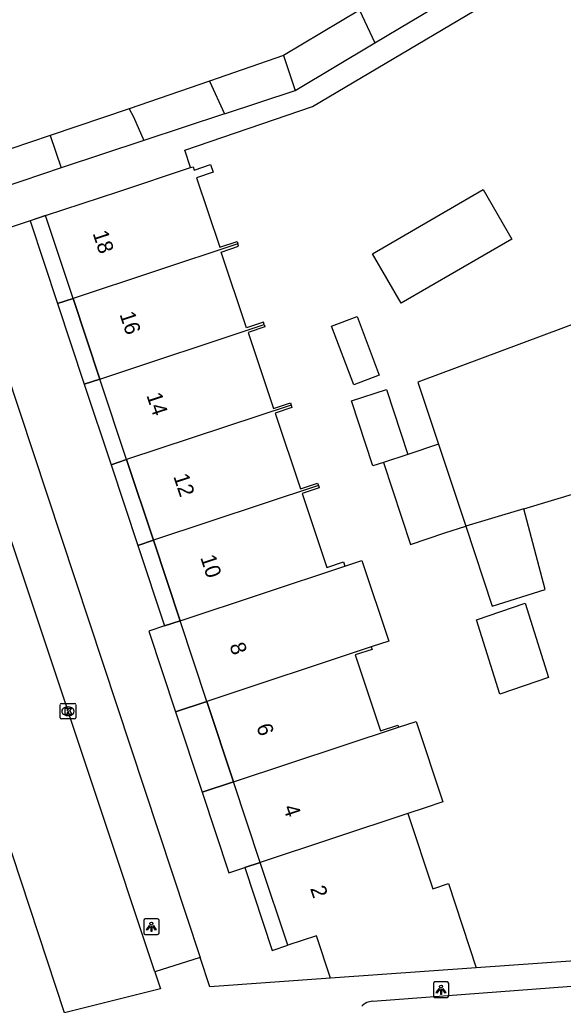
# Model space of a CAD drawing. Extents: x 159265 to 160143, y 383413 to 384319.
# Drawn here: x 159645.6 to 159680.8, y 383789.8 to 383853.5 of the extents above; entities that cross this region are included whole.
import ezdxf

# ---------------------------------------------------------------- set-up
doc = ezdxf.new("R2010")
doc.units = 0
for name, color, linetype in [('IMGEO_Kolk', 7, 'Continuous'), ('IMGEO_Lichtpunt', 7, 'Continuous'), ('IMGEO_Pand', 7, 'Continuous'), ('IMGEO_Pand_nummerreeks', 7, 'Continuous'), ('IMGEO_Pand_overbouw', 7, 'Continuous'), ('IMGEO_Rijbaan_lokaal_open', 7, 'Continuous'), ('IMGEO_Voetpad_open', 7, 'Continuous')]:
    doc.layers.add(name, color=color, linetype=linetype)

msp = doc.modelspace()

# ---------------------------------------------------------------- linework, layer by layer
at = {"layer": 'IMGEO_Kolk'}
for p, q in [((159648.238, 383808.359), (159648.238, 383809.211)), ((159648.313, 383809.285), (159649.165, 383809.285)), ((159648.726, 383809.065), (159648.751, 383809.065)), ((159649.239, 383809.211), (159649.239, 383808.359)), ((159649.165, 383808.285), (159648.313, 383808.285)), ((159648.749, 383808.505), (159648.724, 383808.505))]:
    msp.add_line(p, q, dxfattribs=at)
for points in [[(159648.238, 383808.359), (159648.238, 383809.211)], [(159648.313, 383809.285), (159649.165, 383809.285)], [(159648.559, 383808.985), (159648.682, 383808.985), (159648.682, 383808.834), (159648.812, 383808.985), (159648.976, 383808.985), (159648.83, 383808.834), (159648.983, 383808.585), (159648.831, 383808.585), (159648.746, 383808.749), (159648.682, 383808.682), (159648.682, 383808.585), (159648.559, 383808.585), (159648.559, 383808.985)], [(159649.239, 383809.211), (159649.239, 383808.359)], [(159649.165, 383808.285), (159648.313, 383808.285)]]:
    msp.add_lwpolyline(points, dxfattribs=at)
for centre, start, end in [((159648.315, 383809.209), 91.55205, 178.44795), ((159648.315, 383809.209), 91.55205, 178.44795), ((159649.163, 383809.209), 1.55205, 88.44795), ((159649.163, 383809.209), 1.55205, 88.44795), ((159648.315, 383808.361), 181.55205, 268.44795), ((159648.315, 383808.361), 181.55205, 268.44795), ((159649.163, 383808.361), 271.55205, 358.44795), ((159649.163, 383808.361), 271.55205, 358.44795)]:
    msp.add_arc(centre, 0.0765, start, end, dxfattribs=at)
for centre, major_axis, ratio, start_param, end_param in [((159648.725, 383808.785), (-0.387, 0.002), 0.722429, 4.712389, 7.853982), ((159648.75, 383808.785), (-0.39, 0.002), 0.717154, 1.570796, 4.712389)]:
    msp.add_ellipse(centre, major_axis=major_axis, ratio=ratio, start_param=start_param, end_param=end_param, dxfattribs=at)
at = {"layer": 'IMGEO_Lichtpunt'}
for p, q in [((159653.641, 383795.244), (159653.641, 383794.437)), ((159653.641, 383795.244), (159653.641, 383794.437)), ((159654.543, 383795.339), (159653.735, 383795.339)), ((159654.543, 383795.339), (159653.735, 383795.339)), ((159654.637, 383794.437), (159654.637, 383795.244)), ((159654.637, 383794.437), (159654.637, 383795.244)), ((159653.735, 383794.343), (159654.543, 383794.343)), ((159653.735, 383794.343), (159654.543, 383794.343)), ((159672.385, 383791.166), (159672.385, 383790.359)), ((159672.385, 383791.166), (159672.385, 383790.359)), ((159673.287, 383791.261), (159672.479, 383791.261)), ((159673.287, 383791.261), (159672.479, 383791.261)), ((159673.381, 383790.359), (159673.381, 383791.166)), ((159673.381, 383790.359), (159673.381, 383791.166)), ((159672.479, 383790.265), (159673.287, 383790.265)), ((159672.479, 383790.265), (159673.287, 383790.265))]:
    msp.add_line(p, q, dxfattribs=at)
for points in [[(159654.015, 383794.908), (159654.054, 383794.88), (159653.866, 383794.618), (159653.828, 383794.645), (159654.015, 383794.908)], [(159654.117, 383794.86), (159654.164, 383794.86), (159654.164, 383794.538), (159654.117, 383794.538), (159654.117, 383794.86)], [(159654.227, 383794.88), (159654.265, 383794.907), (159654.452, 383794.645), (159654.413, 383794.617), (159654.227, 383794.88)], [(159672.759, 383790.83), (159672.798, 383790.802), (159672.61, 383790.54), (159672.572, 383790.567), (159672.759, 383790.83)], [(159672.861, 383790.782), (159672.908, 383790.782), (159672.908, 383790.46), (159672.861, 383790.46), (159672.861, 383790.782)], [(159672.971, 383790.802), (159673.009, 383790.829), (159673.196, 383790.567), (159673.157, 383790.539), (159672.971, 383790.802)]]:
    msp.add_lwpolyline(points, dxfattribs=at)
for centre in [(159654.14, 383795.042), (159672.884, 383790.964)]:
    msp.add_circle(centre, 0.0994, dxfattribs=at)
for centre, start, end in [((159653.735, 383795.244), 90, 180), ((159653.735, 383795.244), 90, 180), ((159654.543, 383795.244), 0, 90), ((159654.543, 383795.244), 0, 90), ((159653.735, 383794.437), 180, 270), ((159653.735, 383794.437), 180, 270), ((159654.543, 383794.437), 270, 0), ((159654.543, 383794.437), 270, 360), ((159672.479, 383791.166), 90, 180), ((159672.479, 383791.166), 90, 180), ((159673.287, 383791.166), 0, 90), ((159673.287, 383791.166), 0, 90), ((159672.479, 383790.359), 180, 270), ((159672.479, 383790.359), 180, 270), ((159673.287, 383790.359), 270, 0), ((159673.287, 383790.359), 270, 360)]:
    msp.add_arc(centre, 0.0946, start, end, dxfattribs=at)
at = {"layer": 'IMGEO_Pand'}
for points in [[(159667.615, 383854.172), (159662.678, 383851.232)], [(159667.615, 383854.172), (159668.595, 383852.048)], [(159668.595, 383852.048), (159673.176, 383854.777)], [(159663.437, 383848.977), (159668.595, 383852.048)], [(159662.678, 383851.232), (159657.902, 383849.577)], [(159662.678, 383851.232), (159662.894, 383850.59), (159663.437, 383848.977)], [(159657.902, 383849.577), (159652.71, 383847.777)], [(159657.902, 383849.577), (159658.863, 383847.46)], [(159658.863, 383847.46), (159663.437, 383848.977)], [(159652.71, 383847.777), (159647.598, 383846.058)], [(159652.71, 383847.777), (159652.984, 383847.259), (159653.659, 383845.733)], [(159658.863, 383847.46), (159653.659, 383845.733)], [(159647.598, 383846.058), (159645.052, 383845.201), (159644.879, 383845.723), (159640.286, 383844.199)], [(159647.598, 383846.058), (159648.296, 383843.954)], [(159653.659, 383845.733), (159648.296, 383843.954)], [(159648.296, 383843.954), (159645.746, 383843.108), (159641.154, 383841.585)], [(159647.296, 383840.865), (159652.042, 383842.439), (159656.671, 383843.975)], [(159656.671, 383843.975), (159656.841, 383844.031), (159656.913, 383843.814), (159657.974, 383844.166), (159658.138, 383843.67), (159657.054, 383843.31), (159658.557, 383838.815), (159659.679, 383839.187), (159659.729, 383839.035)], [(159677.474, 383839.345), (159670.303, 383835.194), (159668.444, 383838.404), (159675.615, 383842.556), (159677.474, 383839.345)], [(159649.075, 383835.503), (159647.296, 383840.865)], [(159659.729, 383839.035), (159649.075, 383835.503)], [(159661.437, 383833.812), (159661.387, 383833.964), (159660.3, 383833.603), (159658.658, 383838.511), (159659.779, 383838.883), (159659.729, 383839.035)], [(159690.228, 383837.112), (159671.389, 383830.081), (159672.718, 383826.073)], [(159649.075, 383835.503), (159650.805, 383830.287)], [(159650.805, 383830.287), (159661.437, 383833.812)], [(159661.437, 383833.812), (159661.487, 383833.66), (159660.401, 383833.3), (159662.042, 383828.392), (159663.133, 383828.754), (159663.183, 383828.602)], [(159667.45, 383834.333), (159668.881, 383830.54), (159667.231, 383829.918), (159665.8, 383833.711), (159667.45, 383834.333)], [(159652.536, 383825.071), (159650.805, 383830.287)], [(159669.15, 383824.89), (159668.465, 383824.665), (159667.083, 383828.868), (159669.356, 383829.615), (159670.737, 383825.412)], [(159663.183, 383828.602), (159652.536, 383825.071)], [(159663.183, 383828.602), (159663.233, 383828.45), (159662.143, 383828.089), (159663.784, 383823.182), (159664.898, 383823.551), (159664.948, 383823.399)], [(159672.718, 383826.073), (159670.737, 383825.412)], [(159672.718, 383826.073), (159674.477, 383820.769)], [(159652.536, 383825.071), (159654.266, 383819.856)], [(159670.737, 383825.412), (159669.15, 383824.89)], [(159669.15, 383824.89), (159670.909, 383819.585), (159673.135, 383820.324), (159674.477, 383820.769)], [(159678.238, 383821.896), (159685.184, 383823.977)], [(159664.948, 383823.399), (159654.266, 383819.856)], [(159664.948, 383823.399), (159664.998, 383823.247), (159663.886, 383822.878), (159665.484, 383818.098), (159666.566, 383818.457), (159666.659, 383818.177)], [(159678.238, 383821.896), (159678.014, 383821.829), (159674.477, 383820.769)], [(159674.477, 383820.769), (159676.195, 383815.59), (159679.629, 383816.665), (159678.238, 383821.896)], [(159654.266, 383819.856), (159655.996, 383814.641)], [(159666.659, 383818.177), (159667.765, 383818.544), (159669.495, 383813.328), (159668.366, 383812.953)], [(159655.996, 383814.641), (159666.659, 383818.177)], [(159678.335, 383815.778), (159679.84, 383810.966), (159676.681, 383809.886), (159675.176, 383814.698), (159678.335, 383815.778)], [(159657.727, 383809.425), (159655.996, 383814.641)], [(159668.366, 383812.953), (159657.727, 383809.425)], [(159668.366, 383812.953), (159668.421, 383812.788), (159667.332, 383812.427), (159668.964, 383807.509), (159670.077, 383807.878), (159670.121, 383807.746)], [(159657.727, 383809.425), (159659.457, 383804.21)], [(159659.457, 383804.21), (159670.121, 383807.746)], [(159670.121, 383807.746), (159671.278, 383808.13), (159673.006, 383802.922), (159671.859, 383802.541), (159670.736, 383802.168)], [(159661.187, 383798.995), (159659.457, 383804.21)], [(159670.736, 383802.168), (159661.187, 383798.995)], [(159670.736, 383802.168), (159672.351, 383797.3), (159673.356, 383797.632), (159675.165, 383792.18)], [(159665.725, 383791.51), (159664.817, 383794.247), (159662.966, 383793.633), (159661.187, 383798.995)], [(159675.165, 383792.18), (159665.725, 383791.51)]]:
    msp.add_lwpolyline(points, dxfattribs=at)
at = {"layer": 'IMGEO_Pand_overbouw'}
for points in [[(159647.296, 383840.865), (159646.287, 383840.53), (159648.066, 383835.169), (159649.075, 383835.503)], [(159649.075, 383835.503), (159648.066, 383835.169), (159649.797, 383829.953), (159650.805, 383830.287)], [(159650.805, 383830.287), (159649.797, 383829.953), (159651.527, 383824.736), (159652.536, 383825.071)], [(159652.536, 383825.071), (159651.527, 383824.736), (159653.258, 383819.521), (159654.266, 383819.856)], [(159654.266, 383819.856), (159653.258, 383819.521), (159654.988, 383814.307), (159655.996, 383814.641)], [(159655.996, 383814.641), (159654.988, 383814.307), (159653.968, 383813.969), (159655.699, 383808.753), (159657.727, 383809.425)], [(159657.727, 383809.425), (159655.699, 383808.753), (159657.429, 383803.538), (159659.457, 383804.21)], [(159659.457, 383804.21), (159657.429, 383803.538), (159659.16, 383798.321), (159660.179, 383798.66), (159661.187, 383798.995)], [(159661.187, 383798.995), (159660.179, 383798.66), (159661.958, 383793.299), (159662.966, 383793.633)]]:
    msp.add_lwpolyline(points, close=True, dxfattribs=at)
at = {"layer": 'IMGEO_Rijbaan_lokaal_open'}
for points in [[(159654.359, 383791.908), (159643.167, 383825.519), (159639.498, 383836.319), (159638.91, 383838.083)], [(159648.506, 383789.267), (159632.822, 383836.926)], [(159654.359, 383791.908), (159654.549, 383791.338), (159654.726, 383790.806), (159648.506, 383789.267)]]:
    msp.add_lwpolyline(points, dxfattribs=at)
at = {"layer": 'IMGEO_Voetpad_open'}
for points in [[(159656.671, 383843.975), (159656.295, 383845.109), (159664.574, 383847.937), (159690.772, 383863.468)], [(159641.977, 383839.1), (159647.296, 383840.865)], [(159641.977, 383839.1), (159657.295, 383792.854)], [(159685.525, 383792.915), (159675.165, 383792.18)], [(159657.295, 383792.854), (159654.359, 383791.908)], [(159665.725, 383791.51), (159657.925, 383790.956), (159657.295, 383792.854)], [(159668.46, 383790.009), (159682.464, 383791.071)]]:
    msp.add_lwpolyline(points, dxfattribs=at)
msp.add_arc((159668.477, 383789.018), 0.991, 91.00248, 137.39947, dxfattribs=at)

# ---------------------------------------------------------------- texts
at = {"layer": 'IMGEO_Pand_nummerreeks'}
for s, rotation, p in [('18', 288.35163, (159650.327, 383839.73)), ('16', 288.35163, (159652.067, 383834.485)), ('14', 288.35163, (159653.808, 383829.237)), ('12', 288.35163, (159655.549, 383823.991)), ('10', 288.35163, (159657.291, 383818.738)), ('8', 288.35163, (159659.178, 383813.052)), ('6', 288.35412, (159660.919, 383807.808)), ('4', 288.35163, (159662.659, 383802.56)), ('2', 288.35412, (159664.4, 383797.314))]:
    msp.add_text(s, height=1, rotation=rotation, dxfattribs=at).set_placement(p)

doc.saveas('drawing.dxf')
